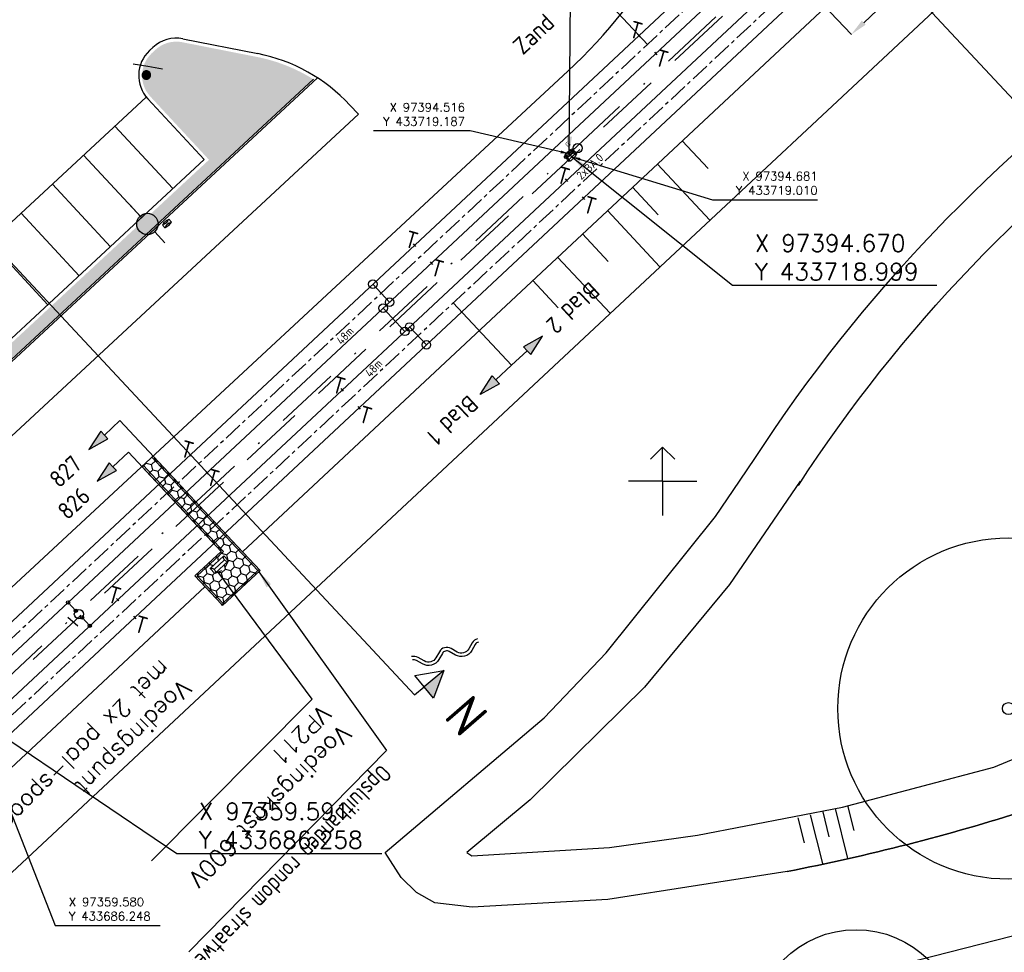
# Model space of a CAD drawing. Header units: millimetres. Extents: x 96940 to 101272, y 432237 to 434659.
# Tile 364 of 398: x 97362 to 97420, y 433672 to 433727. Entities that reach past the tile are written whole.
import ezdxf
from ezdxf.enums import TextEntityAlignment as Align

# ---------------------------------------------------------------- set-up
doc = ezdxf.new("R2010")
doc.units = ezdxf.units.MM
for name, pattern in [('CENTER', [35.225022, 22.015639, -4.403128, 4.403128, -4.403128]), ('DASHDOT', [25.4, 12.7, -6.35, 0, -6.35]), ('DASHED', [19.05, 12.7, -6.35])]:
    doc.linetypes.add(name, pattern=pattern)
for name, color, linetype in [('Bladschijding Constructie', 7, 'Continuous'), ('Ondergrond_Nieuw_IP', 8, 'Continuous'), ('Ondergrond_Uitbreiding', 7, 'Continuous'), ('R_BL_T_N_MAST', 7, 'Continuous'), ('R_BL_T_N_UITL', 2, 'Continuous'), ('R_BN_N_Kabels_en_leidingen_maatvoering', 1, 'Continuous'), ('R_BN_T_N_600Volt_kast', 7, 'Continuous'), ('R_BN_T_N_Centrale_kast', 7, 'Continuous'), ('R_BN_T_N_Constructiecodes', 7, 'Continuous'), ('R_BN_T_N_Hartspoor', 1, 'CENTER'), ('R_BN_T_N_Kokersysteem Groene Deksel', 7, 'Continuous'), ('R_BN_T_N_Kokersysteem trekput BA.0', 7, 'Continuous'), ('R_BN_T_N_Kokersysteem_Coordinaten', 1, 'Continuous'), ('R_BN_T_N_Kokersysteem_laagspanning', 2, 'DASHED'), ('R_BN_T_N_kokersysteem_maatvoering', 7, 'Continuous'), ('R_BN_T_N_Kokersysteem_signaal', 2, 'DASHDOT'), ('R_BN_T_N_Legplan_maatvoering', 1, 'Continuous'), ('R_BN_T_N_Opsluitband', 1, 'Continuous'), ('R_BN_T_N_Retourstroomkabels', 2, 'Continuous'), ('R_BN_T_N_Spoor', 3, 'Continuous'), ('R_BN_T_N_Thermietlassen', 7, 'Continuous'), ('R_BN_T_N_Verticaal alignement', 7, 'Continuous')]:
    doc.layers.add(name, color=color, linetype=linetype)
doc.layers.add('R_BN_T_N_Las', color=3, linetype='Continuous', lineweight=25)
doc.styles.add('ISO', font='iso.shx')
doc.styles.add('ISOCP', font='isocp.shx')
doc.styles.add('SIMPLEX', font='simplex.shx', dxfattribs={"width": 0.8})
doc.styles.get("Standard").update_dxf_attribs({"font": 'romans.shx'})
doc.dimstyles.new('RET 1-500', dxfattribs={"dimtxt": 1, "dimasz": 1, "dimexe": 0.3, "dimexo": 0, "dimgap": 0.3, "dimtad": 1, "dimdec": 3, "dimzin": 1, "dimtxsty": 'Standard', "dimcen": 0, "dimclrd": 1, "dimclre": 1, "dimclrt": 7, "dimaunit": 2, "dimadec": 4, "dimazin": 0, "dimtfac": 1, "dimtdec": 3, "dimtofl": 0, "dimtmove": 0, "dimatfit": 0, "dimfxl": 1, "dimarcsym": 0})
doc.dimstyles.get("Standard").update_dxf_attribs({"dimtxt": 0.18, "dimasz": 0.18, "dimexe": 0.18, "dimexo": 0.0625, "dimgap": 0.09, "dimtad": 0, "dimtih": 1, "dimtoh": 1, "dimdec": 4, "dimzin": 0, "dimdsep": 46, "dimtxsty": 'Standard', "dimcen": 0.09, "dimadec": 0, "dimazin": 0, "dimtfac": 1, "dimtdec": 4, "dimtofl": 0, "dimtmove": 0, "dimatfit": 3, "dimfxl": 1, "dimtolj": 1, "dimtzin": 0, "dimarcsym": 0})

# ---------------------------------------------------------------- blocks, each defined once
blk = doc.blocks.new('Centrale_kast')
at = {"layer": 'R_BN_T_N_Centrale_kast', "color": 7}
for p, q in [((-0.141, 0.349), (-0.55, 0.2)), ((0.55, 0.2), (-0.55, 0.2)), ((-0.55, 0.2), (-0.55, -0.2)), ((0.141, 0.349), (0.55, 0.2)), ((0.55, -0.2), (0.55, 0.2)), ((-0.55, -0.2), (0.55, -0.2)), ((-0.409, 0), (0.409, 0))]:
    blk.add_line(p, q, dxfattribs=at)
blk.add_ellipse((-0.55, 0), major_axis=(0, -0.2), ratio=0.704927, start_param=0, end_param=3.141593, dxfattribs=at)
at = {"layer": 'R_BN_T_N_Centrale_kast', "color": 7, "extrusion": (0, 0, -1)}
blk.add_ellipse((0.55, 0), major_axis=(0, -0.2), ratio=0.704927, start_param=0, end_param=3.141593, dxfattribs=at)
blk = doc.blocks.new('Constructiecode boven')
at = {"layer": 'R_BN_T_N_Constructiecodes'}
for points in [[(-1.25, 5.3125), (-1.25, 5), (-1.25, 4.6875), (-2.5, 5)], [(-1.25, 5.3125), (-1.25, 5), (-1.25, 4.6875), (-2.5, 5)], [(-1.25, 5.3125), (-1.25, 5), (-1.25, 4.6875), (-2.5, 5)], [(-1.25, 5.3125), (-1.25, 5), (-1.25, 4.6875), (-2.5, 5)], [(1.25, 5.3125), (1.25, 5), (1.25, 4.6875), (2.5, 5)], [(1.25, 5.3125), (1.25, 5), (1.25, 4.6875), (2.5, 5)], [(1.25, 5.3125), (1.25, 5), (1.25, 4.6875), (2.5, 5)], [(1.25, 5.3125), (1.25, 5), (1.25, 4.6875), (2.5, 5)]]:
    blk.add_hatch(color=1, dxfattribs=at).paths.add_polyline_path(points)
for p, q in [((-1.25, 5.3125), (-2.5, 5)), ((-1.25, 5.3125), (-1.25, 5)), ((1.25, 5.3125), (1.25, 5)), ((1.25, 5.3125), (2.5, 5)), ((-2.5, 5), (-1.25, 4.6875)), ((-1.25, 5), (0, 5)), ((-1.25, 5), (-1.25, 4.6875)), ((0, 0), (0, 5)), ((1.25, 5), (0, 5)), ((2.5, 5), (1.25, 4.6875)), ((1.25, 5), (1.25, 4.6875))]:
    blk.add_line(p, q, dxfattribs=at)
at = {"layer": 'R_BN_T_N_Constructiecodes', "style": 'ISO'}
blk.add_attdef('CONSTR.CODE', text='', height=1, dxfattribs=at).set_placement((-3.1305, 5.0002), align=Align.MIDDLE_RIGHT)
blk.add_attdef('CONSTR.CODE', text='', height=1, dxfattribs=at).set_placement((3, 5), align=Align.MIDDLE_LEFT)
blk = doc.blocks.new('Las')
at = {"layer": 'R_BN_T_N_Las', "color": 7}
blk.add_line((-0.1, 0), (0.1, 0), dxfattribs=at)
blk = doc.blocks.new('Thermietlas')
at = {"layer": 'R_BN_T_N_Thermietlassen', "style": 'ISO'}
blk.add_text('T', height=1, dxfattribs=at).set_placement((-0.313, -0.611))
blk = doc.blocks.new('BA.0')
at = {"layer": 'R_BN_T_N_Kokersysteem trekput BA.0', "color": 1, "linetype": 'Continuous'}
for p, q in [((0.409, 0), (-0.378, 0)), ((0, 0.163), (0, -0.163))]:
    blk.add_line(p, q, dxfattribs=at)
at = {"layer": 'R_BN_T_N_Kokersysteem trekput BA.0'}
for p, q in [((-0.327, -0.075), (-0.327, 0.075)), ((-0.327, 0.075), (-0.23, 0.075)), ((0.23, 0.125), (-0.23, 0.125)), ((-0.23, 0.125), (-0.23, -0.125)), ((0.23, -0.125), (0.23, 0.125)), ((0.328, 0.075), (0.23, 0.075)), ((0.328, -0.075), (0.328, 0.075)), ((-0.23, -0.075), (-0.327, -0.075)), ((-0.23, -0.125), (0.23, -0.125)), ((0.23, -0.075), (0.328, -0.075))]:
    blk.add_line(p, q, dxfattribs=at)
blk = doc.blocks.new('Groene_deksel_trekput')
at = {"layer": 'R_BN_T_N_Kokersysteem Groene Deksel'}
h = blk.add_hatch(color=256, dxfattribs=at)
h.paths.add_polyline_path([(0, 0.095), (0.2, 0.095), (0.2, 0), (0.23, 0), (0.23, 0.125), (0, 0.125)])
h.paths.add_polyline_path([(0, 0.095), (0, 0.125), (-0.23, 0.125), (-0.23, 0), (-0.2, 0), (-0.2, 0.095)])
h.paths.add_polyline_path([(-0.2, 0), (-0.23, 0), (-0.23, -0.125), (0, -0.125), (0, -0.095), (-0.2, -0.095)])
h.paths.add_polyline_path([(0, -0.095), (0, -0.125), (0.23, -0.125), (0.23, 0), (0.2, 0), (0.2, -0.095)])
at = {"layer": 'R_BN_T_N_Kokersysteem Groene Deksel', "color": 1, "linetype": 'Continuous'}
for p, q in [((0.268, 0), (-0.268, 0)), ((0, 0.163), (0, -0.163))]:
    blk.add_line(p, q, dxfattribs=at)
at = {"layer": 'R_BN_T_N_Kokersysteem Groene Deksel'}
for p, q in [((0.23, 0.125), (-0.23, 0.125)), ((-0.23, 0.125), (-0.23, -0.125)), ((0.2, 0.095), (-0.2, 0.095)), ((-0.2, 0.095), (-0.2, -0.095)), ((0.2, -0.095), (0.2, 0.095)), ((0.23, -0.125), (0.23, 0.125)), ((-0.23, -0.125), (0.23, -0.125)), ((-0.2, -0.095), (0.2, -0.095))]:
    blk.add_line(p, q, dxfattribs=at)
at = {"layer": 'R_BN_T_N_Kokersysteem Groene Deksel', "insert": (0.192, 0.583), "char_height": 0.275, "width": 0.62471, "attachment_point": 1}
blk.add_mtext('{\\Fisocp|c0;G}', dxfattribs=at)
blk = doc.blocks.new('*D471')
at = {"layer": 'Defpoints', "color": 0, "transparency": 16777216}
for p in [(97419.556, 433739.191), (97408.579, 433728.802), (97411.061, 433726.18)]:
    blk.add_point(p, dxfattribs=at)
at = {"layer": 'R_BN_T_N_Legplan_maatvoering', "color": 1, "lineweight": -2, "transparency": 16777216}
for p, q in [((97419.556, 433739.191), (97422.038, 433736.569)), ((97421.311, 433735.882), (97411.787, 433726.867)), ((97408.579, 433728.802), (97411.061, 433726.18))]:
    blk.add_line(p, q, dxfattribs=at)
at = {"layer": 'R_BN_T_N_Legplan_maatvoering', "color": 1, "transparency": 16777216}
for points in [[(97421.197, 433736.003), (97421.426, 433735.761), (97422.038, 433736.569)], [(97411.673, 433726.988), (97411.902, 433726.746), (97411.061, 433726.18)]]:
    blk.add_solid(points, dxfattribs=at)
at = {"layer": 'R_BN_T_N_Legplan_maatvoering', "color": 7, "transparency": 16777216, "insert": (97414.594, 433730.757), "char_height": 1, "attachment_point": 5, "rotation": 43.4246}
blk.add_mtext('15,114', dxfattribs=at)
blk = doc.blocks.new('BOOM')
at = {"color": 0}
blk.add_circle((0, 0), 0.35, dxfattribs=at)
blk = doc.blocks.new('water')
at = {"ltscale": 2}
for points in [[(-2, -0.3, 0.198912), (-1.788, -0.212), (-1.495, 0.081, -0.414214), (-0.505, 0.081), (-0.212, -0.212, 0.414214), (0.212, -0.212), (0.505, 0.081, -0.414214), (1.495, 0.081), (1.788, -0.212, 0.198912), (2, -0.3, 0.198912)], [(-2, -0.5, 0.198912), (-1.646, -0.354), (-1.354, -0.061, -0.414214), (-0.646, -0.061), (-0.354, -0.354, 0.414214), (0.354, -0.354), (0.646, -0.061, -0.414214), (1.354, -0.061), (1.646, -0.354, 0.198912), (2, -0.5, 0.198912)]]:
    blk.add_lwpolyline(points, format="xyb", dxfattribs=at)
blk = doc.blocks.new('N_LM-DUBBEL')
blk.add_hatch(color=2).paths.add_polyline_path([(0.625, 0, 1), (-0.625, 0, 1)])
at = {"color": 2}
for p, q in [((0.625, 0), (1.5, 0)), ((-0.625, 0), (-1.5, 0))]:
    blk.add_line(p, q, dxfattribs=at)
blk.add_circle((0, 0), 0.625, dxfattribs=at)
blk = doc.blocks.new('NW_VERKEERSBORD')
at = {"layer": 'Ondergrond_Nieuw_IP'}
blk.add_hatch(color=256, dxfattribs=at).paths.add_polyline_path([(-0.098, -0.23, 1), (0.098, 0.23, 1)])
at = {"layer": 'Ondergrond_Nieuw_IP', "linetype": 'Continuous'}
for p, q in [((0.46, -0.197), (0.8, 0.599)), ((0.119, -0.993), (0.46, -0.197))]:
    blk.add_line(p, q, dxfattribs=at)
at = {"layer": 'Ondergrond_Nieuw_IP'}
blk.add_lwpolyline([(-0.098, -0.23, 1), (0.098, 0.23, 1)], format="xyb", close=True, dxfattribs=at)
blk = doc.blocks.new('VelopA CityStyle Oscar BA')
at = {"color": 0, "lineweight": 0, "flags": 128}
for points in [[(101.305, 65.319), (101.305, 65.553)], [(101.374, 65.554), (101.375, 65.556)], [(101.374, 65.552), (101.374, 65.554)], [(101.374, 65.551), (101.374, 65.552)], [(101.374, 65.549), (101.374, 65.551)], [(101.374, 65.547), (101.374, 65.549)], [(101.375, 65.545), (101.374, 65.547)], [(101.375, 65.327), (101.374, 65.325)], [(101.374, 65.325), (101.374, 65.324)], [(101.374, 65.324), (101.374, 65.322)], [(101.374, 65.322), (101.374, 65.32)], [(101.374, 65.32), (101.374, 65.318)], [(101.374, 65.318), (101.375, 65.316)], [(101.375, 65.556), (101.376, 65.558)], [(101.376, 65.544), (101.375, 65.545)], [(101.376, 65.329), (101.375, 65.327)], [(101.375, 65.316), (101.376, 65.315)], [(101.376, 65.558), (101.378, 65.559)], [(101.378, 65.542), (101.376, 65.544)], [(101.378, 65.33), (101.376, 65.329)], [(101.376, 65.315), (101.378, 65.313)], [(101.378, 65.559), (101.379, 65.56)], [(101.38, 65.541), (101.378, 65.542)], [(101.38, 65.331), (101.378, 65.33)], [(101.378, 65.313), (101.379, 65.312)], [(101.379, 65.56), (101.381, 65.561)], [(101.379, 65.312), (101.381, 65.311)], [(101.382, 65.54), (101.38, 65.541)], [(101.382, 65.332), (101.38, 65.331)], [(101.381, 65.561), (101.383, 65.562)], [(101.381, 65.311), (101.383, 65.31)], [(101.383, 65.562), (101.386, 65.563)], [(101.383, 65.31), (101.386, 65.309)], [(101.725, 65.563), (101.727, 65.562)], [(101.725, 65.309), (101.727, 65.31)], [(101.727, 65.562), (101.729, 65.561)], [(101.727, 65.31), (101.729, 65.311)], [(101.729, 65.561), (101.731, 65.56)], [(101.731, 65.541), (101.729, 65.54)], [(101.731, 65.331), (101.729, 65.332)], [(101.729, 65.311), (101.731, 65.312)], [(101.731, 65.56), (101.733, 65.559)], [(101.733, 65.542), (101.731, 65.541)], [(101.733, 65.33), (101.731, 65.331)], [(101.731, 65.312), (101.733, 65.313)], [(101.733, 65.559), (101.735, 65.558)], [(101.734, 65.544), (101.733, 65.542)], [(101.734, 65.329), (101.733, 65.33)], [(101.733, 65.313), (101.735, 65.315)], [(101.736, 65.545), (101.734, 65.544)], [(101.736, 65.327), (101.734, 65.329)], [(101.735, 65.558), (101.736, 65.556)], [(101.735, 65.315), (101.736, 65.316)], [(101.736, 65.556), (101.737, 65.554)], [(101.737, 65.549), (101.736, 65.547)], [(101.736, 65.547), (101.736, 65.545)], [(101.736, 65.325), (101.736, 65.327)], [(101.737, 65.324), (101.736, 65.325)], [(101.736, 65.316), (101.737, 65.318)], [(101.737, 65.554), (101.737, 65.552)], [(101.737, 65.552), (101.737, 65.551)], [(101.737, 65.551), (101.737, 65.549)], [(101.737, 65.322), (101.737, 65.324)], [(101.737, 65.32), (101.737, 65.322)], [(101.737, 65.318), (101.737, 65.32)], [(101.806, 65.553), (101.806, 65.319)]]:
    blk.add_lwpolyline(points, dxfattribs=at)
at = {"color": 0, "lineweight": 0}
for points in [[(101.306, 65.555), (101.305, 65.555), (101.305, 65.554), (101.305, 65.553)], [(101.306, 65.317), (101.305, 65.318), (101.305, 65.318), (101.305, 65.319)], [(101.805, 65.555), (101.644, 65.613), (101.467, 65.613), (101.306, 65.555)], [(101.805, 65.317), (101.644, 65.259), (101.467, 65.259), (101.306, 65.317)], [(101.307, 65.554), (101.457, 65.454), (101.653, 65.454), (101.804, 65.554)], [(101.307, 65.318), (101.457, 65.418), (101.653, 65.418), (101.804, 65.318)], [(101.806, 65.553), (101.806, 65.554), (101.805, 65.555), (101.805, 65.555)], [(101.806, 65.319), (101.806, 65.318), (101.805, 65.318), (101.805, 65.317)]]:
    blk.add_open_spline(points, degree=3, dxfattribs=at)
for points, knots in [([(101.729, 65.54), (101.724, 65.538), (101.719, 65.536), (101.714, 65.534), (101.709, 65.531), (101.704, 65.529), (101.699, 65.527), (101.694, 65.526), (101.689, 65.524), (101.683, 65.522), (101.678, 65.52), (101.672, 65.518), (101.665, 65.516), (101.659, 65.515), (101.653, 65.513), (101.647, 65.512), (101.641, 65.51), (101.634, 65.509), (101.628, 65.508), (101.622, 65.507), (101.615, 65.506), (101.609, 65.505), (101.603, 65.504), (101.596, 65.503), (101.59, 65.503), (101.584, 65.502), (101.578, 65.502), (101.571, 65.502), (101.565, 65.501), (101.559, 65.501), (101.553, 65.501), (101.547, 65.501), (101.541, 65.502), (101.535, 65.502), (101.529, 65.502), (101.523, 65.503), (101.517, 65.503), (101.51, 65.504), (101.504, 65.504), (101.498, 65.505), (101.492, 65.506), (101.487, 65.507), (101.481, 65.508), (101.475, 65.509), (101.469, 65.511), (101.463, 65.512), (101.457, 65.513), (101.452, 65.515), (101.446, 65.516), (101.44, 65.518), (101.435, 65.519), (101.429, 65.521), (101.424, 65.523), (101.418, 65.525), (101.413, 65.527), (101.408, 65.529), (101.402, 65.531), (101.397, 65.533), (101.392, 65.535), (101.387, 65.538), (101.382, 65.54)], [0, 0, 0, 0, 1, 1, 1, 2, 2, 2, 3, 3, 3, 4, 4, 4, 5, 5, 5, 6, 6, 6, 7, 7, 7, 8, 8, 8, 9, 9, 9, 10, 10, 10, 11, 11, 11, 12, 12, 12, 13, 13, 13, 14, 14, 14, 15, 15, 15, 16, 16, 16, 17, 17, 17, 18, 18, 18, 19, 19, 19, 20, 20, 20, 20]), ([(101.729, 65.332), (101.724, 65.335), (101.719, 65.337), (101.714, 65.339), (101.709, 65.341), (101.704, 65.343), (101.699, 65.345), (101.694, 65.347), (101.689, 65.349), (101.683, 65.351), (101.678, 65.352), (101.672, 65.354), (101.665, 65.356), (101.659, 65.358), (101.653, 65.359), (101.647, 65.361), (101.641, 65.362), (101.634, 65.363), (101.628, 65.365), (101.622, 65.366), (101.615, 65.367), (101.609, 65.368), (101.603, 65.368), (101.596, 65.369), (101.59, 65.37), (101.584, 65.37), (101.578, 65.371), (101.571, 65.371), (101.565, 65.371), (101.559, 65.371), (101.553, 65.371), (101.547, 65.371), (101.541, 65.371), (101.535, 65.371), (101.529, 65.37), (101.523, 65.37), (101.517, 65.369), (101.51, 65.369), (101.504, 65.368), (101.498, 65.367), (101.492, 65.366), (101.487, 65.365), (101.481, 65.364), (101.475, 65.363), (101.469, 65.362), (101.463, 65.361), (101.457, 65.359), (101.452, 65.358), (101.446, 65.356), (101.44, 65.355), (101.435, 65.353), (101.429, 65.351), (101.424, 65.349), (101.418, 65.347), (101.413, 65.345), (101.408, 65.343), (101.402, 65.341), (101.397, 65.339), (101.392, 65.337), (101.387, 65.335), (101.382, 65.332)], [0, 0, 0, 0, 1, 1, 1, 2, 2, 2, 3, 3, 3, 4, 4, 4, 5, 5, 5, 6, 6, 6, 7, 7, 7, 8, 8, 8, 9, 9, 9, 10, 10, 10, 11, 11, 11, 12, 12, 12, 13, 13, 13, 14, 14, 14, 15, 15, 15, 16, 16, 16, 17, 17, 17, 18, 18, 18, 19, 19, 19, 20, 20, 20, 20]), ([(101.386, 65.563), (101.394, 65.565), (101.402, 65.567), (101.41, 65.569), (101.419, 65.571), (101.427, 65.572), (101.435, 65.574), (101.442, 65.575), (101.449, 65.576), (101.456, 65.577), (101.463, 65.578), (101.469, 65.579), (101.476, 65.579), (101.483, 65.58), (101.49, 65.581), (101.497, 65.581), (101.504, 65.582), (101.511, 65.582), (101.518, 65.583), (101.525, 65.583), (101.532, 65.583), (101.539, 65.584), (101.546, 65.584), (101.553, 65.584), (101.56, 65.584), (101.567, 65.584), (101.575, 65.584), (101.582, 65.583), (101.589, 65.583), (101.596, 65.583), (101.603, 65.582), (101.61, 65.582), (101.617, 65.581), (101.624, 65.581), (101.63, 65.58), (101.637, 65.579), (101.644, 65.578), (101.651, 65.577), (101.658, 65.576), (101.664, 65.575), (101.671, 65.574), (101.678, 65.573), (101.685, 65.572), (101.692, 65.571), (101.698, 65.569), (101.705, 65.568), (101.712, 65.566), (101.718, 65.565), (101.725, 65.563)], [0, 0, 0, 0, 1, 1, 1, 2, 2, 2, 3, 3, 3, 4, 4, 4, 5, 5, 5, 6, 6, 6, 7, 7, 7, 8, 8, 8, 9, 9, 9, 10, 10, 10, 11, 11, 11, 12, 12, 12, 13, 13, 13, 14, 14, 14, 15, 15, 15, 16, 16, 16, 16]), ([(101.386, 65.309), (101.394, 65.307), (101.402, 65.305), (101.41, 65.304), (101.419, 65.302), (101.427, 65.3), (101.435, 65.299), (101.442, 65.298), (101.449, 65.297), (101.456, 65.296), (101.463, 65.295), (101.469, 65.294), (101.476, 65.293), (101.483, 65.292), (101.49, 65.292), (101.497, 65.291), (101.504, 65.29), (101.511, 65.29), (101.518, 65.29), (101.525, 65.289), (101.532, 65.289), (101.539, 65.289), (101.546, 65.289), (101.553, 65.289), (101.56, 65.289), (101.567, 65.289), (101.575, 65.289), (101.582, 65.289), (101.589, 65.289), (101.596, 65.29), (101.603, 65.29), (101.61, 65.291), (101.617, 65.291), (101.624, 65.292), (101.63, 65.293), (101.637, 65.293), (101.644, 65.294), (101.651, 65.295), (101.658, 65.296), (101.664, 65.297), (101.671, 65.298), (101.678, 65.299), (101.685, 65.301), (101.692, 65.302), (101.698, 65.303), (101.705, 65.305), (101.712, 65.306), (101.718, 65.308), (101.725, 65.309)], [0, 0, 0, 0, 1, 1, 1, 2, 2, 2, 3, 3, 3, 4, 4, 4, 5, 5, 5, 6, 6, 6, 7, 7, 7, 8, 8, 8, 9, 9, 9, 10, 10, 10, 11, 11, 11, 12, 12, 12, 13, 13, 13, 14, 14, 14, 15, 15, 15, 16, 16, 16, 16])]:
    blk.add_open_spline(points, degree=3, knots=knots, dxfattribs=at)
blk = doc.blocks.new('Constructiecode boven links')
at = {"layer": 'R_BN_T_N_Constructiecodes'}
blk.add_hatch(color=1, dxfattribs=at).paths.add_polyline_path([(-1.25, 5.3125), (-1.25, 5), (-1.25, 4.6875), (-2.5, 5)])
blk.add_hatch(color=1, dxfattribs=at).paths.add_polyline_path([(-1.25, 5.3125), (-1.25, 5), (-1.25, 4.6875), (-2.5, 5)])
blk.add_hatch(color=1, dxfattribs=at).paths.add_polyline_path([(-1.25, 5.3125), (-1.25, 5), (-1.25, 4.6875), (-2.5, 5)])
blk.add_hatch(color=1, dxfattribs=at).paths.add_polyline_path([(-1.25, 5.3125), (-1.25, 5), (-1.25, 4.6875), (-2.5, 5)])
for p, q in [((-1.25, 5.3125), (-2.5, 5)), ((-1.25, 5.3125), (-1.25, 5)), ((-2.5, 5), (-1.25, 4.6875)), ((-1.25, 5), (0, 5)), ((-1.25, 5), (-1.25, 4.6875)), ((0, 0), (0, 5))]:
    blk.add_line(p, q, dxfattribs=at)
at = {"layer": 'R_BN_T_N_Constructiecodes', "style": 'ISO'}
blk.add_attdef('CONSTR.CODE', text='', height=1, dxfattribs=at).set_placement((-3.414, 5), align=Align.MIDDLE_RIGHT)
blk = doc.blocks.new('dprof-rechts')
at = {"layer": 'R_BN_T_N_Verticaal alignement'}
blk.add_hatch(color=1, dxfattribs=at).paths.add_polyline_path([(0.00346, 0.003), (0, 0.003), (0, 0.009)])
at = {"layer": 'R_BN_T_N_Verticaal alignement', "color": 1}
blk.add_lwpolyline([(0, 0.009), (0.00346, 0.003), (-0.00346, 0.003)], close=True, dxfattribs=at)
for points in [[(0, 0.009), (0, 0.003)], [(0, 0), (0, 0.003)]]:
    blk.add_lwpolyline(points, dxfattribs=at)
at = {"layer": 'R_BN_T_N_Verticaal alignement', "color": 1, "style": 'SIMPLEX', "width": 0.8}
blk.add_attdef('profiel rechts', (0.0025, 0.01025), '', height=0.0035, rotation=360, dxfattribs=at)
blk = doc.blocks.new('Retourstroomsymbool')
at = {"layer": 'R_BN_T_N_Retourstroomkabels', "color": 7}
blk.add_lwpolyline([(0, 0), (1.435, 0)], dxfattribs=at)
for centre in [(0, 0), (1.435, 0)]:
    blk.add_circle(centre, 0.25, dxfattribs=at)
blk = doc.blocks.new('*U121')
at = {"layer": 'R_BN_T_N_Retourstroomkabels', "color": 7}
blk.add_lwpolyline([(0, 0), (1.865, 0)], dxfattribs=at)
for centre in [(0, 0), (1.865, 0)]:
    blk.add_circle(centre, 0.25, dxfattribs=at)

msp = doc.modelspace()

# ---------------------------------------------------------------- hatches: boundary and pattern name
at = {"layer": 'Ondergrond_Nieuw_IP'}
h = msp.add_hatch(dxfattribs=at)
h.set_pattern_fill('DSV6_04', color=256, scale=0.2, style=0)
h.set_pattern_definition([(50, (0, 0), (0.364369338, -0.03187817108), [0.0381, -0.4191]), (355, (0, 0), (-0.07048565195, 0.38211328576), [0.03048, -0.33528]), (100.451, (0.03036, -0.00266), (0.29388500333, 0.35023337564), [0.03238, -0.35618]), (46.1842, (0, 0.1016), (0.5421580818, -0.08408465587), [0.05715, -0.62865]), (96.6356, (0.0452, 0.0946), (0.47480846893, 0.4948511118), [0.04857, -0.53427]), (351.184, (0, 0.1016), (0.4748092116, 0.4948502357), [0.04572, -0.50292]), (21, (0.0508, 0.0762), (0.30322975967, -0.20453103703), [0.0381, -0.4191]), (326, (0.0508, 0.0762), (0.1236040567, 0.36837593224), [0.03048, -0.33528]), (71.4514, (0.07607, 0.05916), (0.42683298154, 0.16384571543), [0.03238, -0.35618]), (37.5, (0, 0), (0.0061772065, 0.169110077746), [0, -0.331216, 0, -0.34036, 0, -0.33655]), (7.5, (0, 0), (0.13363932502, 0.200361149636), [0, -0.194056, 0, -0.323596, 0, -0.12827]), (327.5, (-0.11328, 0), (0.271181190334, -0.011457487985), [0, -0.127, 0, -0.39624, 0, -0.52578]), (317.5, (-0.16408, 0), (0.29625836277, 0.05085298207), [0, -0.1651, 0, -0.263144, 0, -0.37338])])
h.paths.add_polyline_path([(97334.52303, 433685.75367), (97336.49574, 433683.64157), (97379.52973, 433723.55057, 0.09134422), (97376.22809, 433724.85793), (97371.84325, 433725.72328, 0.24104633), (97370.26609, 433725.2728), (97370.06186, 433725.08205, 0.41317398), (97369.9707, 433722.54262), (97373.41204, 433718.83181), (97338.29043, 433686.26062), (97334.89052, 433689.92676), (97334.66534, 433689.71793, 0.33325261), (97334.0649, 433686.41268, 0.02374056), (97334.1949, 433686.1809, 0.04821004)])
h = msp.add_hatch(dxfattribs=at)
h.set_pattern_fill('DSV6_04', color=256, scale=0.2, style=0)
h.set_pattern_definition([(92.842324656, (0, 0), (0.28884233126, 0.22439104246), [0.0381, -0.4191]), (37.84232466, (0, 0), (-0.31151262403, 0.23224701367), [0.03048, -0.33528]), (143.29332466, (0.02407, 0.0187), (-0.02266814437, 0.45663767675), [0.03238, -0.35618]), (89.02652466, (-0.0691, 0.0745), (0.4547015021, 0.30700514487), [0.05715, -0.62865]), (139.47792466, (-0.0312, 0.1001), (0.011652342, 0.6857003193), [0.04857, -0.53427]), (34.02632466, (-0.0691, 0.0745), (0.0116534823, 0.685700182), [0.04572, -0.50292]), (63.842324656, (-0.01457, 0.09042), (0.36141413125, 0.0562232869), [0.0381, -0.4191]), (8.84232466, (-0.01457, 0.0904), (-0.1598594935, 0.35415213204), [0.03048, -0.33528]), (114.29372466, (0.01555, 0.0951), (0.2015534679, 0.4103754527), [0.03238, -0.35618]), (80.342324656, (0, 0), (-0.110462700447, 0.128196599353), [0, -0.331216, 0, -0.34036, 0, -0.33655]), (50.342324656, (0, 0), (-0.038254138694, 0.23778284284), [0, -0.194056, 0, -0.323596, 0, -0.12827]), (10.342324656, (-0.08306, -0.07703), (0.20662847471, 0.175997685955), [0, -0.127, 0, -0.39624, 0, -0.52578]), (0.342324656, (-0.1203, -0.11157), (0.18264568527, 0.23873750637), [0, -0.1651, 0, -0.263144, 0, -0.37338])])
h.paths.add_polyline_path([(97334.52303, 433685.75367), (97336.49574, 433683.64157), (97379.52973, 433723.55057, 0.09134422), (97376.22809, 433724.85793), (97371.84325, 433725.72328, 0.24104633), (97370.26609, 433725.2728), (97370.06186, 433725.08205, 0.41317398), (97369.9707, 433722.54262), (97373.41204, 433718.83181), (97338.29043, 433686.26062), (97334.89052, 433689.92676), (97334.66534, 433689.71793, 0.33325261), (97334.0649, 433686.41268, 0.02374056), (97334.1949, 433686.1809, 0.04821004)])
at = {"layer": 'Ondergrond_Uitbreiding', "linetype": 'Continuous', "ltscale": 0.05}
h = msp.add_hatch(dxfattribs=at)
h.set_pattern_fill('HONEY', color=9, scale=0.1, style=0)
h.set_pattern_definition([(343.8, (-11.28604, -25.71259), (0.53405211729, 0.13117578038), [0.3175, -0.635]), (103.8, (-11.28604, -25.71259), (-0.38062761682, 0.39691481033), [0.3175, -0.635]), (43.8, (-11.28604, -25.71259), (0.15342450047, 0.5280905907), [-0.635, 0.3175])])
h.paths.add_polyline_path([(97370.13322, 433701.47743), (97369.47549, 433700.86311), (97374.12114, 433695.8892), (97372.58644, 433694.45578), (97374.21293, 433692.71436), (97376.40589, 433694.76154)])
h.paths.add_polyline_path([(97374.28423, 433695.63102), (97374.55902, 433695.33682), (97373.75337, 433694.58786), (97373.48034, 433694.88018)])

# ---------------------------------------------------------------- linework, layer by layer
at = {"color": 1}
for q in [(97373.9536, 433694.67311), (97370.04421, 433677.75186)]:
    msp.add_line((97379.45851, 433687.23338), q, dxfattribs=at)
at = {"layer": 'Ondergrond_Nieuw_IP'}
for p, q in [((97371.88197, 433725.9195), (97376.26681, 433725.05415)), ((97369.92535, 433725.22821), (97370.12957, 433725.41896)), ((97338.84595, 433672.45555), (97394.45046, 433724.02225)), ((97336.41761, 433683.43274), (97379.7685, 433723.63562)), ((97336.496, 433683.64181), (97379.52973, 433723.55057)), ((97334.90117, 433690.2094), (97369.73303, 433722.51189)), ((97338.60163, 433681.09389), (97382.16899, 433721.49753)), ((97381.66293, 433722.04321), (97382.16899, 433721.49753)), ((97367.89641, 433720.80864), (97371.29633, 433717.1425)), ((97338.30108, 433686.54326), (97373.1294, 433718.84246)), ((97366.06334, 433719.10869), (97369.46326, 433715.44255)), ((97364.23028, 433717.40873), (97367.63019, 433713.74259)), ((97362.39721, 433715.70877), (97365.79712, 433712.04263)), ((97360.56414, 433714.00881), (97363.96405, 433710.34267)), ((97400, 433702), (97399.29289, 433701.29289)), ((97400, 433702), (97400.70711, 433701.29289)), ((97400, 433700), (97400, 433702)), ((97404.496, 433700), (97405.44, 433701.39)), ((97400, 433700), (97398, 433700)), ((97400, 433700), (97398, 433700)), ((97400, 433700), (97402, 433700)), ((97400, 433700), (97400, 433698)), ((97400, 433700), (97402, 433700)), ((97408.066, 433700), (97403.91, 433693.95)), ((97403.91, 433693.95), (97398.93, 433687.94)), ((97398.93, 433687.94), (97392.24, 433681.34)), ((97419.41, 433683.25), (97426.97, 433686.36)), ((97410.55, 433680.91), (97419.41, 433683.25)), ((97392.24, 433681.34), (97388.52, 433678.25)), ((97402.05, 433679.26), (97410.55, 433680.91)), ((97396.88, 433678.53), (97402.05, 433679.26)), ((97388.52, 433678.25), (97388.82, 433678.05)), ((97388.82, 433678.05), (97396.88, 433678.53))]:
    msp.add_line(p, q, dxfattribs=at)
at = {"layer": 'Ondergrond_Nieuw_IP', "linetype": 'Continuous'}
for p, q in [((97369.82406, 433722.40662), (97373.1294, 433718.84246)), ((97402.67078, 433718.32808), (97401.15454, 433719.95145)), ((97402.76453, 433715.29764), (97399.69292, 433718.58629)), ((97399.74146, 433715.60426), (97398.2313, 433717.22113)), ((97399.84129, 433712.56732), (97396.76968, 433715.85597)), ((97396.81215, 433712.88043), (97395.30805, 433714.49081)), ((97396.91804, 433709.837), (97393.84643, 433713.12565)), ((97393.88284, 433710.15661), (97392.38481, 433711.76049))]:
    msp.add_line(p, q, dxfattribs=at)
at = {"layer": 'Ondergrond_Nieuw_IP', "flags": 128}
for points in [[(97315.21427, 433621.86373, -0.6928047), (97313.87895, 433623.17639, -0.08302788), (97329.01341, 433646.10207), (97329.0021, 433646.08555, -0.0176482), (97333.6498, 433650.74424), (97428.94108, 433739.74663, -0.12969203), (97451.40855, 433751.82716), (97520.34062, 433768.36017, -0.41421356), (97523.95758, 433766.1426), (97524.19081, 433765.17018, -0.41421356), (97521.97324, 433761.55322), (97452.58077, 433744.90978, 0.40643566), (97445.13021, 433733.113, -0.40643566)], [(97445.13021, 433733.113, 0.09168737), (97446.51842, 433729.75144), (97450.85, 433723.06, -0.22476749), (97453.89661, 433705.78248, -0.16111152), (97437.81249, 433681.61034), (97433.48805, 433678.59913), (97425.55, 433674.985), (97422.27, 433673.8), (97408.56997, 433670.28999), (97392.38321, 433666.14287, 0.06035223), (97369.9696, 433657.41417), (97335.17102, 433638.76685, 0.15239871), (97322.6473, 433626.01571, -0.1670134), (97321.24198, 433624.66416), (97315.21427, 433621.86373)], [(97404.496, 433700), (97405.44, 433701.39, -0.09377712), (97428.70399, 433725.69975, -0.32744052), (97440.64, 433724.04)]]:
    msp.add_lwpolyline(points, format="xyb", dxfattribs=at)
at = {"layer": 'Ondergrond_Nieuw_IP', "linetype": 'Continuous'}
msp.add_lwpolyline([(97420.53075, 433738.0489), (97375.37101, 433695.86954)], dxfattribs=at)
at = {"layer": 'Ondergrond_Nieuw_IP'}
for points in [[(97405.44, 433701.39, -0.09377712), (97428.70399, 433725.69975, -0.32744052), (97440.64, 433724.04)], [(97407.95527, 433699.75494, -0.09377712), (97430.448, 433723.25875, -0.31191539), (97439.25, 433721.51)]]:
    msp.add_lwpolyline(points, format="xyb", dxfattribs=at)
at = {"layer": 'Ondergrond_Nieuw_IP', "ltscale": 0.5, "flags": 128}
msp.add_lwpolyline([(97439.84854, 433724.73329), (97443.22, 433721.78), (97445.07, 433719.19), (97446.06, 433717.09), (97447.03, 433713.52), (97445.77, 433703.3), (97443.751, 433700), (97439.21, 433692.58), (97435.83347, 433689.05377), (97433.47, 433687.06), (97430.82, 433685.13, -0.059906), (97421.34, 433680.72, -0.028835), (97407.29, 433677.131), (97396.78, 433675.5), (97388.84, 433675.05), (97386.65, 433675.3), (97385.57, 433675.91), (97384.68, 433676.78), (97383.74, 433678.24), (97393.06, 433686.13), (97396.7, 433689.95), (97403.09, 433697.93), (97404.496, 433700)], format="xyb", dxfattribs=at)
at = {"layer": 'Ondergrond_Nieuw_IP', "linetype": 'Continuous'}
msp.add_lwpolyline([(97373.17858, 433693.8218), (97330.57819, 433654.03289, 0.0176482), (97325.7062, 433649.14938)], format="xyb", dxfattribs=at)
at = {"layer": 'Ondergrond_Nieuw_IP'}
for points in [[(97409.38, 433680.633), (97409.74572, 433679.17311)], [(97410.10994, 433680.81586), (97410.84139, 433677.89609)], [(97410.83989, 433680.99872), (97411.20561, 433679.53884)], [(97407.92011, 433680.26728), (97408.28584, 433678.80739)], [(97408.65006, 433680.45014), (97409.3815, 433677.53036)]]:
    msp.add_lwpolyline(points, dxfattribs=at)
for centre, radius in [((97420.27, 433686.68), 10), ((97411.338, 433667.724), 6)]:
    msp.add_circle(centre, radius, dxfattribs=at)
for centre, radius, start, end in [((97374.05096, 433746.01908), 30, 312.8423247, 348.7907425), ((97371.49474, 433723.95734), 2, 78.8361416, 133.0457616), ((97374.33065, 433715.24337), 10, 42.8423247, 78.8361416), ((97383.22417, 433800.63799), 125.8298, 281.0261483, 287.6328129)]:
    msp.add_arc(centre, radius, start, end, dxfattribs=at)
at = {"layer": 'Ondergrond_Nieuw_IP', "linetype": 'Continuous'}
msp.add_arc((97371.29051, 433723.76659), 2, 133.0457616, 222.8423247, dxfattribs=at)
at = {"layer": 'Ondergrond_Uitbreiding', "color": 7, "linetype": 'Continuous', "ltscale": 0.05}
for p, q in [((97370.06014, 433701.40917), (97374.70579, 433696.43526)), ((97370.13322, 433701.47743), (97374.77887, 433696.50352)), ((97369.47549, 433700.86311), (97374.12114, 433695.8892)), ((97369.54858, 433700.93137), (97374.26248, 433695.88438)), ((97374.70579, 433696.43526), (97376.26453, 433694.76638)), ((97374.77887, 433696.50352), (97376.40589, 433694.76154)), ((97372.58644, 433694.45578), (97374.12114, 433695.8892)), ((97372.72778, 433694.45096), (97374.26248, 433695.88438)), ((97374.14467, 433692.78744), (97372.58644, 433694.45578)), ((97372.65995, 433694.52358), (97372.65952, 433694.52404)), ((97374.21777, 433692.85568), (97372.72778, 433694.45096)), ((97376.40589, 433694.76154), (97374.21293, 433692.71436)), ((97376.26453, 433694.76638), (97374.21776, 433692.8557)), ((97376.33279, 433694.6933), (97376.33281, 433694.69328)), ((97376.33765, 433694.83464), (97376.33763, 433694.83462)), ((97374.21293, 433692.71436), (97374.14467, 433692.78744))]:
    msp.add_line(p, q, dxfattribs=at)
at = {"layer": 'R_BL_T_N_MAST'}
msp.add_line((97365.14236, 433692.03472), (97365.72073, 433691.52464), dxfattribs=at)
for centre in [(97395.02105, 433719.51444), (97365.78882, 433692.21102), (97365.78882, 433692.21102)]:
    msp.add_circle(centre, 0.27, dxfattribs=at)
at = {"layer": 'R_BL_T_N_UITL', "linetype": 'Continuous', "ltscale": 0.05}
for p, q in [((97365.15193, 433692.89291), (97365.60453, 433692.40834)), ((97365.97312, 433692.0137), (97366.42494, 433691.52996))]:
    msp.add_line(p, q, dxfattribs=at)
at = {"layer": 'R_BN_T_N_Hartspoor', "ltscale": 0.05}
for p, q in [((97431.85305, 433756.17379), (97305.45471, 433638.11727)), ((97433.47745, 433753.17546), (97309.14774, 433637.05108))]:
    msp.add_line(p, q, dxfattribs=at)
at = {"layer": 'R_BN_T_N_Kokersysteem_laagspanning', "ltscale": 0.3}
msp.add_line((97420.21289, 433742.84004), (97321.01109, 433650.25), dxfattribs=at)
at = {"layer": 'R_BN_T_N_Kokersysteem_signaal', "color": 2, "linetype": 'DASHDOT', "ltscale": 0.3}
msp.add_line((97420.0535, 433743.01947), (97320.84264, 433650.43035), dxfattribs=at)
at = {"layer": 'R_BN_T_N_Retourstroomkabels', "linetype": 'Continuous', "ltscale": 0.05}
for centre in [(97365.15193, 433692.89291), (97365.60453, 433692.40834), (97365.97312, 433692.0137), (97366.42494, 433691.52996)]:
    msp.add_circle(centre, 0.1, dxfattribs=at)
at = {"layer": 'R_BN_T_N_Spoor'}
for p, q in [((97416.37648, 433742.70041), (97319.32563, 433652.05455)), ((97417.35598, 433741.65169), (97320.30514, 433651.00584)), ((97328.60348, 433656.20459), (97418.57665, 433740.23984)), ((97329.58448, 433655.15728), (97419.55615, 433739.19113))]:
    msp.add_line(p, q, dxfattribs=at)
at = {"layer": 'R_BN_T_N_Verticaal alignement', "color": 1}
for points in [[(97424.25046, 433718.39488), (97401.38326, 433742.87787)], [(97385.44988, 433687.48022), (97354.6418, 433720.46519)]]:
    msp.add_lwpolyline(points, dxfattribs=at)

# ---------------------------------------------------------------- block references
at = {"layer": 'Bladschijding Constructie', "color": 0, "linetype": 'ByBlock'}
ref = msp.add_blockref('Constructiecode boven', (97387.72761, 433710.44495), dxfattribs=dict(at, rotation=223.0455782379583))
ref.add_attrib('CONSTR.CODE', 'Blad 2', dxfattribs={"layer": 'R_BN_T_N_Constructiecodes', "height": 1, "rotation": 223.0455782, "style": 'ISO'}).set_placement((97393.42845, 433708.92752), align=Align.MIDDLE_RIGHT)
ref.add_attrib('CONSTR.CODE', 'Blad 1', dxfattribs={"layer": 'R_BN_T_N_Constructiecodes', "height": 1, "rotation": 223.0455782, "style": 'ISO'}).set_placement((97388.94808, 433704.74315), align=Align.MIDDLE_LEFT)
at = {"layer": 'Ondergrond_Nieuw_IP', "color": 6, "rotation": 103.7142685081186}
msp.add_blockref('NW_VERKEERSBORD', (97369.74057, 433723.79806), dxfattribs=at)
at = {"layer": 'Ondergrond_Nieuw_IP'}
for name, p, rotation in [('N_LM-DUBBEL', (97369.80325, 433715.07593), 132.842324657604), ('VelopA CityStyle Oscar BA', (97404.20439, 433831.24615), 221.2243115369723), ('water', (97387.34898, 433689.76266), 195.1906358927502)]:
    msp.add_blockref(name, p, dxfattribs=dict(at, rotation=rotation))
msp.add_blockref('BOOM', (97420.27, 433686.68), dxfattribs=at)
at = {"layer": 'R_BN_T_N_600Volt_kast', "color": 7, "rotation": 223.0455782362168}
msp.add_blockref('Centrale_kast', (97374.0188, 433695.10944), dxfattribs=at)
at = {"layer": 'R_BN_T_N_Constructiecodes', "color": 0, "linetype": 'ByBlock'}
ref = msp.add_blockref('Constructiecode boven', (97399.109, 433725.59073), dxfattribs=dict(at, rotation=43.04558973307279))
ref.add_attrib('CONSTR.CODE', 'Zand', dxfattribs={"height": 1, "rotation": 43.0455897, "style": 'ISO'}).set_placement((97393.40816, 433727.10816), align=Align.MIDDLE_RIGHT)
ref.add_attrib('CONSTR.CODE', 'EPS', dxfattribs={"height": 1, "rotation": 43.0455897, "style": 'ISO'}).set_placement((97397.88853, 433731.29253), align=Align.MIDDLE_LEFT)
at = {"layer": 'R_BN_T_N_Constructiecodes', "color": 0, "linetype": 'ByBlock', "lineweight": -2, "rotation": 43.04558973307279}
for p, values in [((97371.60488, 433699.90178), {'CONSTR.CODE': '827'}), ((97372.10481, 433698.04801), {'CONSTR.CODE': '826'})]:
    msp.add_blockref('Constructiecode boven links', p, dxfattribs=at).add_auto_attribs(values)
at = {"layer": 'R_BN_T_N_Kokersysteem Groene Deksel', "rotation": 43.31306138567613}
msp.add_blockref('Groene_deksel_trekput', (97394.51403, 433719.18896), dxfattribs=at)
at = {"layer": 'R_BN_T_N_Kokersysteem trekput BA.0', "color": 6, "ltscale": 0.05}
for p, rotation in [((97394.51273, 433719.19035), 43.04558973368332), ((97394.68118, 433719.01), 223.0455897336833)]:
    msp.add_blockref('BA.0', p, dxfattribs=dict(at, rotation=rotation))
at = {"layer": 'R_BN_T_N_Las', "color": 0, "linetype": 'ByBlock', "lineweight": -2}
for p, rotation in [((97398.61861, 433726.11449), 133.0455897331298), ((97399.59811, 433725.06578), 313.0455897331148), ((97394.37685, 433717.63717), 133.0455897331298), ((97395.35635, 433716.58846), 313.0455897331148), ((97385.46401, 433713.82805), 133.0455897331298), ((97386.44352, 433712.77933), 313.0455897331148), ((97381.22226, 433705.35073), 133.0455897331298), ((97382.20176, 433704.30201), 313.0455897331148), ((97372.30942, 433701.54161), 133.0455897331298), ((97373.28892, 433700.49289), 313.0455897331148), ((97368.06766, 433693.06429), 133.0455897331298), ((97369.04717, 433692.01557), 313.0455897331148)]:
    msp.add_blockref('Las', p, dxfattribs=dict(at, rotation=rotation))
at = {"layer": 'R_BN_T_N_Retourstroomkabels', "color": 0, "linetype": 'ByBlock', "lineweight": -2}
for name, p, rotation in [('Retourstroomsymbool', (97383.0178, 433711.54327), 313.0455897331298), ('*U121', (97383.6193, 433710.14151), 313.0455897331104), ('Retourstroomsymbool', (97385.17219, 433709.03998), 313.0455782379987)]:
    msp.add_blockref(name, p, dxfattribs=dict(at, rotation=rotation))
at = {"layer": 'R_BN_T_N_Thermietlassen', "color": 0, "linetype": 'ByBlock', "rotation": 343.8}
for p in [(97398.42537, 433726.54422), (97399.93615, 433724.88097), (97394.16657, 433718.01676), (97395.72613, 433716.2819), (97385.27078, 433714.25778), (97386.78156, 433712.59453), (97381.01197, 433705.73032), (97382.57154, 433703.99546), (97372.11618, 433701.97134), (97373.62696, 433700.30809), (97367.85738, 433693.44388), (97369.41695, 433691.70902)]:
    msp.add_blockref('Thermietlas', p, dxfattribs=at)
at = {"layer": 'R_BN_T_N_Verticaal alignement', "color": 1}
ref = msp.add_blockref('dprof-rechts', (97385.44988, 433687.48022), dxfattribs=dict(at, xscale=250.0000000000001, yscale=250.0000000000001, zscale=250.0000000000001, rotation=309.7017460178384))
ref.add_attrib('profiel rechts', 'N', dxfattribs={"layer": '0', "color": 4, "height": 2.1875, "rotation": 130.9683251, "style": 'ISOCP'}).set_placement((97388.77865, 433687.61944), align=Align.RIGHT)

# ---------------------------------------------------------------- texts
at = {"char_height": 1, "width": 28.9225442, "attachment_point": 1, "rotation": 224.8509904}
for s, insert in [('Voedingspunt\\Pmet 2x paal-spoorverbinding', (97372.45701, 433687.72701)), ('Voedingskast 600V\\PVP211 ', (97381.82409, 433685.06518))]:
    msp.add_mtext(s, dxfattribs=dict(at, insert=insert))
at = {"layer": 'R_BN_N_Kabels_en_leidingen_maatvoering', "color": 7, "char_height": 1, "attachment_point": 7}
for s, insert in [('X 97394.670\\PY 433718.999', (97405.403, 433711.78057)), ('X 97359.591\\PY 433686.258', (97372.81951, 433678.48646))]:
    msp.add_mtext(s, dxfattribs=dict(at, insert=insert))
at = {"layer": 'R_BN_T_N_Kokersysteem_Coordinaten', "color": 7, "char_height": 0.5}
for s, insert, attachment_point in [('X 97394.516\\PY 433719.187', (97388.41544, 433720.82438), 9), ('X 97394.681\\PY 433719.010', (97409.08526, 433716.79168), 9), ('X 97359.580\\PY 433686.248', (97365.19538, 433674.26141), 7)]:
    msp.add_mtext(s, dxfattribs=dict(at, insert=insert, attachment_point=attachment_point))
at = {"layer": 'R_BN_T_N_kokersysteem_maatvoering', "char_height": 0.5, "width": 0.6247051, "attachment_point": 1}
for s, insert, rotation in [('{\\Fisocp|c0;2xBA.0}', (97394.89492, 433717.99243), 43.3130614), ('{\\Fisocp|c0;48m}', (97380.82486, 433708.29517, 1.36784), 46.8828031), ('{\\Fisocp|c0;48m}', (97382.50531, 433706.39357, 1.36784), 46.8828031)]:
    msp.add_mtext(s, dxfattribs=dict(at, insert=insert, rotation=rotation))
at = {"layer": 'R_BN_T_N_Opsluitband', "color": 7, "linetype": 'Continuous', "ltscale": 0.05, "style": 'ISO', "width": 0.9}
msp.add_text('Opsluitbanden rondom straatwerk ', height=1, rotation=226.1235757, dxfattribs=at).set_placement((97383.84803, 433683.12065), align=Align.MIDDLE_LEFT)

# ---------------------------------------------------------------- dimensions: what is measured, and where the dimension line sits
at = {"layer": 'R_BN_T_N_Legplan_maatvoering', "color": 1}
dim = msp.add_linear_dim(base=(97411.06079, 433726.17987), p1=(97419.55615, 433739.19113), p2=(97408.57921, 433728.80182), angle=223.4246049, dimstyle='RET 1-500', override={"dimexe": 0, "dimzin": 0, "dimtofl": 1, "dimatfit": 2}, dxfattribs=at)
dim.commit()
dim.dimension.update_dxf_attribs({"geometry": '*D471', "text_midpoint": (97415.20979, 433730.10676), "dimtype": 161})

# ---------------------------------------------------------------- leaders
at = {"layer": 'R_BN_N_Kabels_en_leidingen_maatvoering', "color": 1, "annotation_type": 0, "has_hookline": 1}
for points, hookline_direction, text_width in [([(97394.5162, 433719.18663), (97394.65801, 433735.51304), (97393.65801, 433735.51304)], 1, 10.71429), ([(97394.66986, 433718.99943), (97404.103, 433711.48057), (97405.103, 433711.48057)], 0, 10.66667), ([(97359.59082, 433686.25841), (97371.51951, 433678.18646), (97372.51951, 433678.18646)], 0, 10.71429)]:
    msp.add_leader(points, dimstyle='RET 1-500', override={"dimexe": 0, "dimzin": 0, "dimtofl": 1, "dimatfit": 2}, dxfattribs=dict(at, hookline_direction=hookline_direction, text_width=text_width))
at = {"layer": 'R_BN_T_N_Kokersysteem_Coordinaten', "color": 7, "annotation_type": 0, "has_hookline": 1, "text_width": 5.35714}
for points, hookline_direction in [([(97394.5162, 433719.18663), (97388.71544, 433720.52438)], 1), ([(97394.68118, 433719.01001), (97402.92812, 433716.49168), (97403.42812, 433716.49168)], 0), ([(97359.57951, 433686.24784), (97364.39538, 433673.96141), (97364.89538, 433673.96141)], 0)]:
    msp.add_leader(points, dimstyle='RET 1-500', override={"dimasz": 0.5, "dimexe": 0, "dimzin": 0, "dimtofl": 1, "dimatfit": 2}, dxfattribs=dict(at, hookline_direction=hookline_direction))
at = {"layer": 'R_BN_T_N_Opsluitband', "color": 1, "linetype": 'Continuous', "ltscale": 0.05}
msp.add_leader([(97376.33281, 433694.69328), (97383.81112, 433684.2306), (97372.23366, 433672.43467)], dimstyle='Standard', override={"dimasz": 1}, dxfattribs=at)

doc.saveas('drawing.dxf')
